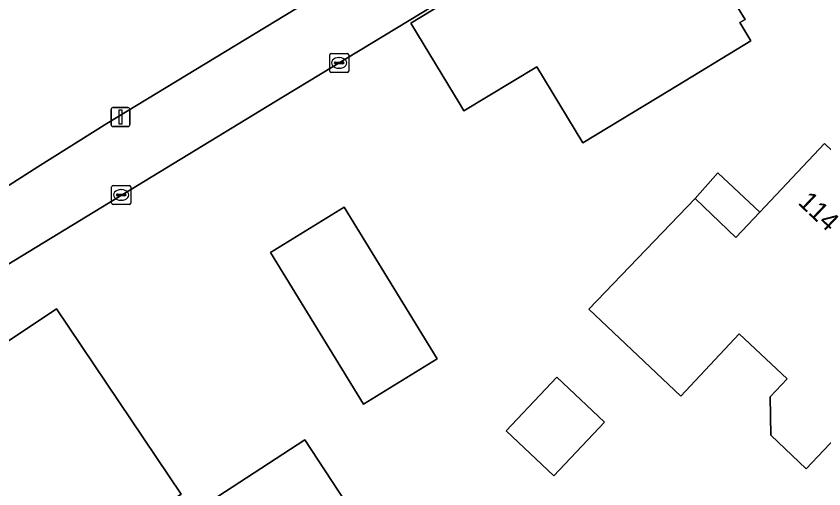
# Model space of a CAD drawing. Extents: x 157767 to 159172, y 387839 to 389425.
# Drawn here: x 158027.91 to 158070.43, y 388608.77 to 388633.65 of the extents above; entities that cross this region are included whole.
import ezdxf

# ---------------------------------------------------------------- set-up
doc = ezdxf.new("R2010")
doc.units = 0
for name, color, linetype in [('IMGEO_Erf', 7, 'Continuous'), ('IMGEO_Kolk', 7, 'Continuous'), ('IMGEO_Lichtmast', 7, 'Continuous'), ('IMGEO_Muur', 7, 'Continuous'), ('IMGEO_Pand', 7, 'Continuous'), ('IMGEO_Pand_nummerreeks', 7, 'Continuous'), ('IMGEO_Pand_overbouw', 7, 'Continuous'), ('IMGEO_Voetpad_open', 7, 'Continuous')]:
    doc.layers.add(name, color=color, linetype=linetype)

msp = doc.modelspace()

# ---------------------------------------------------------------- linework, layer by layer
at = {"layer": 'IMGEO_Erf'}
for points in [[(158027.097, 388624.476), (158029.051, 388625.711), (158032.676, 388628.003), (158051.995, 388639.731), (158063.248, 388646.562), (158050.482, 388667.602), (158043.974, 388678.374)], [(158073.538, 388629.633), (158065.111, 388643.432), (158048.605, 388633.424), (158041.934, 388629.381), (158019.422, 388615.682), (158006.062, 388607.391), (158003.544, 388605.795), (158007.121, 388599.66), (158008.464, 388601.21), (158008.786, 388601.467), (158010.188, 388602.586), (158011.828, 388603.703), (158014.005, 388604.812), (158016.147, 388601.216), (158027.188, 388581.174), (158029.267, 388577.665), (158033.868, 388570.534), (158041.859, 388557.406), (158043.338, 388554.813), (158043.765, 388552.918), (158061.703, 388519.687), (158072.331, 388500), (158089.66, 388467.898), (158102.446, 388447.213)]]:
    msp.add_lwpolyline(points, dxfattribs=at)
for points in [[(158051.48, 388628.668), (158051.278, 388629.002), (158048.692, 388633.28), (158055.594, 388637.493), (158057.18, 388634.883), (158058.716, 388635.816), (158062.929, 388638.376), (158065.328, 388634.427), (158065.602, 388634.594), (158066.281, 388633.476), (158066.009, 388633.312), (158066.589, 388632.357), (158062.319, 388629.758), (158057.749, 388626.976), (158055.323, 388630.99)], [(158067.64, 388611.59), (158067.598, 388613.613), (158068.491, 388614.561), (158065.977, 388616.929), (158062.894, 388613.658), (158058.049, 388618.224), (158060.19, 388620.454), (158063.653, 388624.06), (158065.8, 388621.999), (158067.059, 388623.331), (158070.47, 388626.939), (158073.821, 388623.759), (158074.041, 388623.991), (158074.994, 388623.089), (158074.774, 388622.857), (158075.586, 388622.087), (158071.89, 388618.165), (158074.785, 388615.436), (158071.356, 388611.798), (158069.503, 388609.833)], [(158046.195, 388613.236), (158041.295, 388621.207), (158045.171, 388623.59), (158050.071, 388615.619)], [(158025.87, 388601.27), (158019.24, 388611.06), (158030.03, 388618.25), (158036.6, 388608.49)], [(158056.223, 388609.459), (158053.713, 388611.824), (158056.369, 388614.642), (158058.878, 388612.277)], [(158042.95, 388597.42), (158036.61, 388607.13), (158043.1, 388611.36), (158049.46, 388601.67)]]:
    msp.add_lwpolyline(points, close=True, dxfattribs=at)
at = {"layer": 'IMGEO_Kolk'}
for p, q in [((158044.415, 388630.762), (158044.415, 388631.614)), ((158044.49, 388631.688), (158045.342, 388631.688)), ((158045.416, 388631.614), (158045.416, 388630.762)), ((158044.674, 388631.182), (158044.674, 388631.194)), ((158045.112, 388631.145), (158044.714, 388631.145)), ((158044.717, 388631.231), (158045.115, 388631.231)), ((158044.903, 388631.468), (158044.928, 388631.468)), ((158045.158, 388631.194), (158045.158, 388631.182)), ((158045.342, 388630.688), (158044.49, 388630.688)), ((158044.926, 388630.908), (158044.901, 388630.908)), ((158033.013, 388624.739), (158033.865, 388624.739)), ((158032.938, 388623.813), (158032.938, 388624.665)), ((158033.426, 388624.519), (158033.451, 388624.519)), ((158033.939, 388624.665), (158033.939, 388623.813)), ((158033.197, 388624.233), (158033.197, 388624.245)), ((158033.635, 388624.196), (158033.237, 388624.196)), ((158033.24, 388624.282), (158033.638, 388624.282)), ((158033.449, 388623.959), (158033.424, 388623.959)), ((158033.681, 388624.245), (158033.681, 388624.233)), ((158033.865, 388623.739), (158033.013, 388623.739))]:
    msp.add_line(p, q, dxfattribs=at)
for points in [[(158044.415, 388630.762), (158044.415, 388631.614)], [(158044.49, 388631.688), (158045.342, 388631.688)], [(158045.416, 388631.614), (158045.416, 388630.762)], [(158045.342, 388630.688), (158044.49, 388630.688)], [(158033.013, 388624.739), (158033.865, 388624.739)], [(158032.938, 388623.813), (158032.938, 388624.665)], [(158033.939, 388624.665), (158033.939, 388623.813)], [(158033.865, 388623.739), (158033.013, 388623.739)]]:
    msp.add_lwpolyline(points, dxfattribs=at)
for centre, radius, start, end in [((158044.492, 388631.612), 0.0765, 91.552, 178.448), ((158044.492, 388631.612), 0.0765, 91.552, 178.448), ((158045.34, 388631.612), 0.0765, 1.552, 88.448), ((158045.34, 388631.612), 0.0765, 1.552, 88.448), ((158044.714, 388631.191), 0.0403, 85.8775, 175.7526), ((158044.711, 388631.181), 0.0366, 178.938, 274.7102), ((158045.115, 388631.188), 0.043, 264.8664, 352.4533), ((158045.119, 388631.193), 0.0386, 1.7309, 96.639), ((158044.492, 388630.764), 0.0765, 181.552, 268.448), ((158044.492, 388630.764), 0.0765, 181.552, 268.448), ((158045.34, 388630.764), 0.0765, 271.552, 358.448), ((158045.34, 388630.764), 0.0765, 271.552, 358.448), ((158033.015, 388624.663), 0.0765, 91.552, 178.448), ((158033.015, 388624.663), 0.0765, 91.552, 178.448), ((158033.863, 388624.663), 0.0765, 1.552, 88.448), ((158033.863, 388624.663), 0.0765, 1.552, 88.448), ((158033.237, 388624.242), 0.0403, 85.8775, 175.7526), ((158033.234, 388624.232), 0.0366, 178.938, 274.7102), ((158033.638, 388624.239), 0.043, 264.8664, 352.4533), ((158033.642, 388624.244), 0.0386, 1.7309, 96.639), ((158033.015, 388623.815), 0.0765, 181.552, 268.448), ((158033.015, 388623.815), 0.0765, 181.552, 268.448), ((158033.863, 388623.815), 0.0765, 271.552, 358.448), ((158033.863, 388623.815), 0.0765, 271.552, 358.448)]:
    msp.add_arc(centre, radius, start, end, dxfattribs=at)
for centre, major_axis, ratio, start_param, end_param in [((158044.902, 388631.188), (-0.387, 0.002), 0.722429, 4.712389, 7.853982), ((158044.927, 388631.188), (-0.39, 0.002), 0.717154, 1.570796, 4.712389), ((158033.425, 388624.239), (-0.387, 0.002), 0.722429, 4.712389, 7.853982), ((158033.45, 388624.239), (-0.39, 0.002), 0.717154, 1.570796, 4.712389)]:
    msp.add_ellipse(centre, major_axis=major_axis, ratio=ratio, start_param=start_param, end_param=end_param, dxfattribs=at)
at = {"layer": 'IMGEO_Lichtmast'}
for p, q in [((158032.907, 388627.939), (158032.907, 388628.739)), ((158032.907, 388628.739), (158032.907, 388627.939)), ((158033.007, 388628.839), (158033.797, 388628.839)), ((158033.797, 388628.839), (158033.007, 388628.839)), ((158033.897, 388628.739), (158033.897, 388627.939)), ((158033.897, 388627.939), (158033.897, 388628.739)), ((158033.797, 388627.839), (158033.007, 388627.839)), ((158033.007, 388627.839), (158033.797, 388627.839))]:
    msp.add_line(p, q, dxfattribs=at)
msp.add_lwpolyline([(158033.327, 388628.714), (158033.477, 388628.714), (158033.477, 388627.964), (158033.327, 388627.964), (158033.327, 388628.714)], dxfattribs=at)
for centre, start, end in [((158033.007, 388628.739), 90, 180), ((158033.007, 388628.739), 90, 180), ((158033.797, 388628.739), 0, 90), ((158033.797, 388628.739), 360, 90), ((158033.007, 388627.939), 180, 270), ((158033.007, 388627.939), 180, 270), ((158033.797, 388627.939), 270, 0), ((158033.797, 388627.939), 270, 0)]:
    msp.add_arc(centre, 0.1, start, end, dxfattribs=at)
at = {"layer": 'IMGEO_Muur'}
for points in [[(158032.676, 388628.003), (158051.995, 388639.731)], [(158041.934, 388629.381), (158048.605, 388633.424)]]:
    msp.add_lwpolyline(points, dxfattribs=at)
at = {"layer": 'IMGEO_Pand'}
for points in [[(158055.594, 388637.493), (158048.692, 388633.28), (158051.278, 388629.002), (158051.48, 388628.668), (158055.323, 388630.99), (158057.749, 388626.976), (158062.319, 388629.758), (158066.589, 388632.357), (158066.009, 388633.312), (158066.281, 388633.476), (158065.602, 388634.594), (158065.328, 388634.427), (158062.929, 388638.376), (158058.716, 388635.816), (158057.18, 388634.883)], [(158068.491, 388614.561), (158067.598, 388613.613), (158067.64, 388611.59), (158069.503, 388609.833), (158071.356, 388611.798), (158074.785, 388615.436), (158071.89, 388618.165), (158075.586, 388622.087), (158074.774, 388622.857), (158074.994, 388623.089), (158074.041, 388623.991), (158073.821, 388623.759), (158070.47, 388626.939), (158067.059, 388623.331), (158065.8, 388621.999), (158063.653, 388624.06), (158060.19, 388620.454), (158058.049, 388618.224), (158062.894, 388613.658), (158065.977, 388616.929)], [(158041.295, 388621.207), (158046.195, 388613.236), (158050.071, 388615.619), (158045.171, 388623.59)], [(158025.87, 388601.27), (158036.6, 388608.49), (158030.03, 388618.25), (158019.24, 388611.06)], [(158053.713, 388611.824), (158056.223, 388609.459), (158058.878, 388612.277), (158056.369, 388614.642)], [(158042.95, 388597.42), (158049.46, 388601.67), (158043.1, 388611.36), (158036.61, 388607.13)]]:
    msp.add_lwpolyline(points, close=True, dxfattribs=at)
at = {"layer": 'IMGEO_Pand_overbouw'}
msp.add_lwpolyline([(158063.653, 388624.06), (158065.8, 388621.999), (158067.059, 388623.331), (158064.845, 388625.4)], close=True, dxfattribs=at)
at = {"layer": 'IMGEO_Voetpad_open'}
msp.add_lwpolyline([(158041.934, 388629.381), (158048.605, 388633.424), (158065.111, 388643.432), (158067.431, 388645.075), (158065.861, 388647.663), (158066.288, 388647.922), (158063.248, 388646.562), (158051.995, 388639.731), (158032.676, 388628.003), (158029.051, 388625.711), (158027.097, 388624.476), (158026.997, 388624.413), (158022.773, 388621.743), (158018.046, 388618.755), (158007.621, 388612.401), (158004.78, 388610.757), (158004.362, 388610.562), (158004.038, 388610.411), (158003.231, 388610.223), (158002.467, 388610.25), (158000.914, 388610.672), (158003.544, 388605.795), (158006.062, 388607.391), (158019.422, 388615.682)], close=True, dxfattribs=at)

# ---------------------------------------------------------------- texts
at = {"layer": 'IMGEO_Pand_nummerreeks'}
msp.add_text('114', height=1, rotation=316.4998, dxfattribs=at).set_placement((158069.02, 388623.792))

doc.saveas('drawing.dxf')
